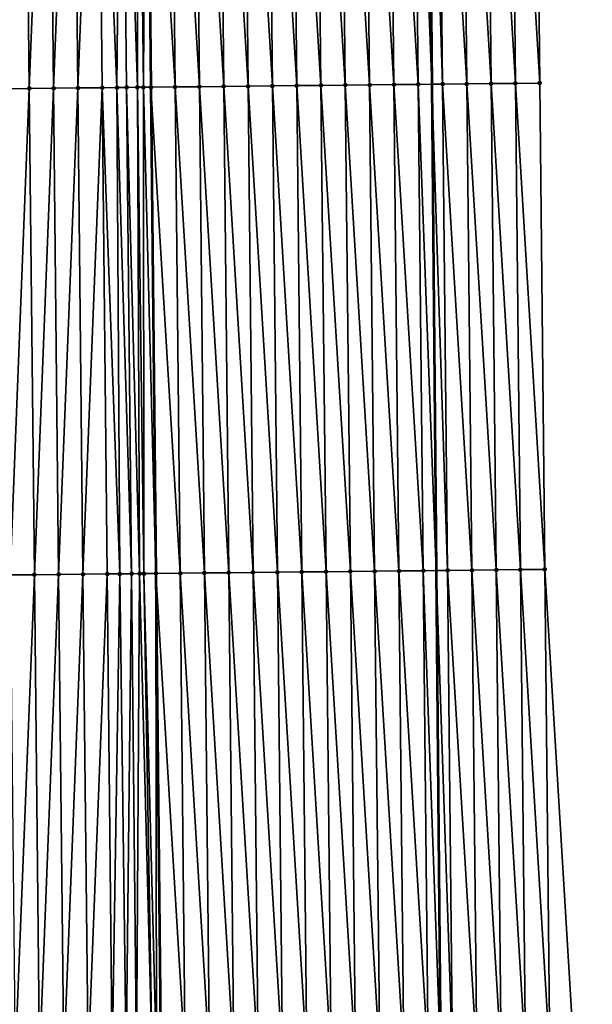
# Model space of a CAD drawing. Header units: feet. Extents: x 2007189 to 2022806, y 818621 to 837694.
# Tile 308 of 656: x 2011379 to 2011403, y 828510 to 828550. Entities that reach past the tile are written whole.
import ezdxf

# ---------------------------------------------------------------- set-up
doc = ezdxf.new("R2010")
doc.units = ezdxf.units.FT
doc.header["$MEASUREMENT"] = 0
for name, color, linetype, lineweight in [('EP_Travel Lane', 172, 'Continuous', 53), ('Road Shots', 141, 'Continuous', 100), ('Road X-Section', 40, 'Continuous', 13), ('STRIPING', 60, 'Continuous', 53)]:
    doc.layers.add(name, color=color, linetype=linetype, lineweight=lineweight)
doc.layers.add('I-77-MM17-21_SB-Surface-Border', color=7, linetype='Continuous')
doc.layers.add('I-77-MM17-21_SB-Surface-TIN', color=7, linetype='Continuous')

msp = doc.modelspace()

# ---------------------------------------------------------------- linework, layer by layer
at = {"layer": 'EP_Travel Lane'}
msp.add_polyline3d([(2011395.58455164, 828607.3902502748, 314.5817992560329), (2011395.768281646, 828587.3914331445, 314.459898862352), (2011395.952013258, 828567.3924413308, 314.361462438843), (2011396.135741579, 828547.3938077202, 314.214938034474), (2011396.319470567, 828527.3951014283, 314.0781827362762), (2011396.503200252, 828507.3963193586, 313.9515696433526), (2011396.686926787, 828487.3978801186, 313.7789906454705), (2011396.870653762, 828467.3993930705, 313.6128010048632), (2011397.054381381, 828447.4008358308, 313.4560295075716), (2011397.238109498, 828427.4022243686, 313.3065585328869), (2011397.466386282, 828407.4191252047, 313.202241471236), (2011397.702721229, 828387.420848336, 313.0820185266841), (2011397.939057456, 828367.4224631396, 312.9877514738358), (2011398.175394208, 828347.4240335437, 312.9041139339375)], dxfattribs=at)
at = {"layer": 'I-77-MM17-21_SB-Surface-Border', "color": 3, "linetype": 'Continuous', "lineweight": -3}
msp.add_polyline3d([(2011398.958411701, 828607.4260055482, 314.4802499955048), (2011400.165808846, 828587.4380073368, 314.3315114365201), (2011400.373261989, 828567.4394243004, 314.2112514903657), (2011400.580713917, 828547.4409584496, 314.0752339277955), (2011400.788166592, 828527.4424205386, 313.9489078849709), (2011401.995561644, 828507.4546241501, 313.773077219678), (2011402.203010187, 828487.4564845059, 313.5933249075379), (2011402.410460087, 828467.4582141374, 313.4310772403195), (2011402.617910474, 828447.4598968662, 313.2751229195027), (2011401.825418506, 828427.450835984, 313.1689540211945), (2011402.052226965, 828407.4726198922, 313.0491666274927), (2011402.282727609, 828387.4741896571, 312.9495928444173), (2011402.513229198, 828367.4756775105, 312.8696366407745), (2011402.743730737, 828347.4771696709, 312.788627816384)], dxfattribs=at)
at = {"layer": 'I-77-MM17-21_SB-Surface-TIN', "color": 128, "linetype": 'Continuous', "lineweight": -3}
for points in [[(2011378.581910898, 828547.2114646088, 314.2485280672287), (2011379.374406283, 828567.2201960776, 314.3989183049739), (2011378.374458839, 828567.2099430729, 314.3828393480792)], [(2011378.581910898, 828547.2114646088, 314.2485280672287), (2011379.581858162, 828547.2217349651, 314.262278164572), (2011379.374406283, 828567.2201960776, 314.3989183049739)], [(2011379.581858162, 828547.2217349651, 314.262278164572), (2011380.374353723, 828567.2304494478, 314.4149482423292), (2011379.374406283, 828567.2201960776, 314.3989183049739)], [(2011379.581858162, 828547.2217349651, 314.262278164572), (2011380.581805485, 828547.2319995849, 314.2767980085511), (2011380.374353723, 828567.2304494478, 314.4149482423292)], [(2011380.581805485, 828547.2319995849, 314.2767980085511), (2011381.374301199, 828567.2406993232, 314.4314470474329), (2011380.374353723, 828567.2304494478, 314.4149482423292)], [(2011380.581805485, 828547.2319995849, 314.2767980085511), (2011381.581752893, 828547.2422560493, 314.2924121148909), (2011381.374301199, 828567.2406993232, 314.4314470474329)], [(2011381.581752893, 828547.2422560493, 314.2924121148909), (2011382.374248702, 828567.2509466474, 314.4482882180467), (2011381.374301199, 828567.2406993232, 314.4314470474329)], [(2011381.581752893, 828547.2422560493, 314.2924121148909), (2011382.581700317, 828547.2525109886, 314.3082308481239), (2011382.374248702, 828567.2509466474, 314.4482882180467)], [(2011383.188123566, 828547.2587378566, 314.3167901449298), (2011383.374195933, 828567.2612201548, 314.461616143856), (2011382.374248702, 828567.2509466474, 314.4482882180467)], [(2011382.581700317, 828547.2525109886, 314.3082308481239), (2011383.188123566, 828547.2587378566, 314.3167901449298), (2011382.374248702, 828567.2509466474, 314.4482882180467)], [(2011383.188123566, 828547.2587378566, 314.3167901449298), (2011383.581647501, 828547.2627890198, 314.3209511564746), (2011383.374195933, 828567.2612201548, 314.461616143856)], [(2011383.581647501, 828547.2627890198, 314.3209511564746), (2011383.374496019, 828567.261223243, 314.4616194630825), (2011383.374195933, 828567.2612201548, 314.461616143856)], [(2011384.028364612, 828547.2674019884, 314.3237689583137), (2011384.051793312, 828567.2682105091, 314.46679908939), (2011383.374496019, 828567.261223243, 314.4616194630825)], [(2011383.581647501, 828547.2627890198, 314.3209511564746), (2011384.028364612, 828547.2674019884, 314.3237689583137), (2011383.374496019, 828567.261223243, 314.4616194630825)], [(2011384.028364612, 828547.2674019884, 314.3237689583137), (2011384.275208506, 828547.2699596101, 314.3241696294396), (2011384.051793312, 828567.2682105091, 314.46679908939)], [(2011384.275208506, 828547.2699596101, 314.3241696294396), (2011384.36863347, 828567.2714912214, 314.4676035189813), (2011384.051793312, 828567.2682105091, 314.46679908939)], [(2011384.275208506, 828547.2699596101, 314.3241696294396), (2011384.581586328, 828547.2731445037, 314.3232684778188), (2011384.36863347, 828567.2714912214, 314.4676035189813)], [(2011384.36863347, 828567.2714912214, 314.4676035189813), (2011384.581586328, 828547.2731445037, 314.3232684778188), (2011384.374135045, 828567.2715483, 314.4676023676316)], [(2011385.581539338, 828547.2835891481, 314.3136434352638), (2011385.374088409, 828567.2819586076, 314.4625851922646), (2011384.374135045, 828567.2715483, 314.4676023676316)], [(2011385.581539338, 828547.2835891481, 314.3136434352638), (2011384.374135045, 828567.2715483, 314.4676023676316), (2011384.581586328, 828547.2731445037, 314.3232684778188)], [(2011386.581484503, 828547.2940618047, 314.3002492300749), (2011386.374033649, 828567.2924240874, 314.4501545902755), (2011385.374088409, 828567.2819586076, 314.4625851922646)], [(2011385.581539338, 828547.2835891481, 314.3136434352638), (2011386.581484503, 828547.2940618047, 314.3002492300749), (2011385.374088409, 828567.2819586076, 314.4625851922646)], [(2011387.581429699, 828547.3045315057, 314.2872516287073), (2011387.37397891, 828567.302887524, 314.4379981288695), (2011386.374033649, 828567.2924240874, 314.4501545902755)], [(2011386.581484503, 828547.2940618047, 314.3002492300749), (2011387.581429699, 828547.3045315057, 314.2872516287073), (2011386.374033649, 828567.2924240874, 314.4501545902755)], [(2011388.581375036, 828547.3149876, 314.2760797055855), (2011388.373924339, 828567.3133347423, 314.4280178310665), (2011387.37397891, 828567.302887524, 314.4379981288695)], [(2011387.581429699, 828547.3045315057, 314.2872516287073), (2011388.581375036, 828547.3149876, 314.2760797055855), (2011387.37397891, 828567.302887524, 314.4379981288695)], [(2011389.581320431, 828547.3254380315, 314.2656676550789), (2011389.373870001, 828567.3237594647, 314.421055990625), (2011388.373924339, 828567.3133347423, 314.4280178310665)], [(2011388.581375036, 828547.3149876, 314.2760797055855), (2011389.581320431, 828547.3254380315, 314.2656676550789), (2011388.373924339, 828567.3133347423, 314.4280178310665)], [(2011390.581266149, 828547.335857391, 314.2594247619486), (2011390.37381557, 828567.3341931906, 314.4128860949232), (2011389.373870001, 828567.3237594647, 314.421055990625)], [(2011389.581320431, 828547.3254380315, 314.2656676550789), (2011390.581266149, 828547.335857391, 314.2594247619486), (2011389.373870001, 828567.3237594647, 314.421055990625)], [(2011391.581212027, 828547.3462613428, 314.255249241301), (2011391.373761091, 828567.3446316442, 314.4040818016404), (2011390.37381557, 828567.3341931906, 314.4128860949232)], [(2011390.581266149, 828547.335857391, 314.2594247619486), (2011391.581212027, 828547.3462613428, 314.255249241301), (2011390.37381557, 828567.3341931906, 314.4128860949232)], [(2011392.581157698, 828547.3566852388, 314.2483976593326), (2011392.373706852, 828567.3550468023, 314.3984032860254), (2011391.373761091, 828567.3446316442, 314.4040818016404)], [(2011391.581212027, 828547.3462613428, 314.255249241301), (2011392.581157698, 828547.3566852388, 314.2483976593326), (2011391.373761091, 828567.3446316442, 314.4040818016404)], [(2011393.581103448, 828547.3671015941, 314.242557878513), (2011393.373652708, 828567.3654528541, 314.39394663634), (2011392.373706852, 828567.3550468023, 314.3984032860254)], [(2011392.581157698, 828547.3566852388, 314.2483976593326), (2011393.581103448, 828547.3671015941, 314.242557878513), (2011392.373706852, 828567.3550468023, 314.3984032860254)], [(2011394.581049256, 828547.3775122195, 314.237486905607), (2011394.373598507, 828567.3758644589, 314.3887449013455), (2011393.373652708, 828567.3654528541, 314.39394663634)], [(2011393.581103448, 828547.3671015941, 314.242557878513), (2011394.581049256, 828547.3775122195, 314.237486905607), (2011393.373652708, 828567.3654528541, 314.39394663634)], [(2011395.580994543, 828547.387973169, 314.2256635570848), (2011395.373543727, 828567.3863317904, 314.3760658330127), (2011394.373598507, 828567.3758644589, 314.3887449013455)], [(2011394.581049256, 828547.3775122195, 314.237486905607), (2011395.580994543, 828547.387973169, 314.2256635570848), (2011394.373598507, 828567.3758644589, 314.3887449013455)], [(2011395.373543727, 828567.3863317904, 314.3760658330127), (2011396.135741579, 828547.3938077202, 314.214938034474), (2011395.952013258, 828567.3924413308, 314.361462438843)], [(2011395.580994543, 828547.387973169, 314.2256635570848), (2011396.135741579, 828547.3938077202, 314.214938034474), (2011395.373543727, 828567.3863317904, 314.3760658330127)], [(2011396.580939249, 828547.3984900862, 314.2063305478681), (2011396.373487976, 828567.3968927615, 314.3508223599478), (2011395.952013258, 828567.3924413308, 314.361462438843)], [(2011396.580939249, 828547.3984900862, 314.2063305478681), (2011395.952013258, 828567.3924413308, 314.361462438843), (2011396.135741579, 828547.3938077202, 314.214938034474)], [(2011397.580883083, 828547.4090911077, 314.1757125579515), (2011397.373431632, 828567.4075109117, 314.317906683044), (2011396.373487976, 828567.3968927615, 314.3508223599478)], [(2011396.580939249, 828547.3984900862, 314.2063305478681), (2011397.580883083, 828547.4090911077, 314.1757125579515), (2011396.373487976, 828567.3968927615, 314.3508223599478)], [(2011398.580826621, 828547.419720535, 314.1412830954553), (2011398.37337521, 828567.4181366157, 314.283977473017), (2011397.373431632, 828567.4075109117, 314.317906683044)], [(2011397.580883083, 828547.4090911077, 314.1757125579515), (2011398.580826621, 828547.419720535, 314.1412830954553), (2011397.373431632, 828567.4075109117, 314.317906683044)], [(2011399.580770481, 828547.4303190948, 314.1109954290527), (2011399.373318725, 828567.4287683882, 314.2492339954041), (2011398.37337521, 828567.4181366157, 314.283977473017)], [(2011398.580826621, 828547.419720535, 314.1412830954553), (2011399.580770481, 828547.4303190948, 314.1109954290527), (2011398.37337521, 828567.4181366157, 314.283977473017)], [(2011400.580713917, 828547.4409584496, 314.0752339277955), (2011400.373261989, 828567.4394243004, 314.2112514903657), (2011399.373318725, 828567.4287683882, 314.2492339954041)], [(2011399.580770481, 828547.4303190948, 314.1109954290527), (2011400.580713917, 828547.4409584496, 314.0752339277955), (2011399.373318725, 828567.4287683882, 314.2492339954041)], [(2011378.789362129, 828527.2130659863, 314.1034987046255), (2011379.581858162, 828547.2217349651, 314.262278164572), (2011378.581910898, 828547.2114646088, 314.2485280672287)], [(2011378.789362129, 828527.2130659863, 314.1034987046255), (2011379.789309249, 828527.2233501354, 314.1153987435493), (2011379.581858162, 828547.2217349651, 314.262278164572)], [(2011379.789309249, 828527.2233501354, 314.1153987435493), (2011380.581805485, 828547.2319995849, 314.2767980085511), (2011379.581858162, 828547.2217349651, 314.262278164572)], [(2011379.789309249, 828527.2233501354, 314.1153987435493), (2011380.789256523, 828527.233619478, 314.1292855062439), (2011380.581805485, 828547.2319995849, 314.2767980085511)], [(2011380.789256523, 828527.233619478, 314.1292855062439), (2011381.581752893, 828547.2422560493, 314.2924121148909), (2011380.581805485, 828547.2319995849, 314.2767980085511)], [(2011380.789256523, 828527.233619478, 314.1292855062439), (2011381.789203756, 828527.2438928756, 314.1426281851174), (2011381.581752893, 828547.2422560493, 314.2924121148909)], [(2011381.789203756, 828527.2438928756, 314.1426281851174), (2011382.581700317, 828547.2525109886, 314.3082308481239), (2011381.581752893, 828547.2422560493, 314.2924121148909)], [(2011381.789203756, 828527.2438928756, 314.1426281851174), (2011382.789150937, 828527.254171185, 314.1553117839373), (2011382.581700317, 828547.2525109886, 314.3082308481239)], [(2011383.304815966, 828527.2594702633, 314.162035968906), (2011383.188123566, 828547.2587378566, 314.3167901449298), (2011382.581700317, 828547.2525109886, 314.3082308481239)], [(2011382.789150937, 828527.254171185, 314.1553117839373), (2011383.304815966, 828527.2594702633, 314.162035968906), (2011382.581700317, 828547.2525109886, 314.3082308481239)], [(2011383.789098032, 828527.2644578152, 314.1668789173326), (2011383.581647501, 828547.2627890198, 314.3209511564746), (2011383.188123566, 828547.2587378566, 314.3167901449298)], [(2011383.304815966, 828527.2594702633, 314.162035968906), (2011383.789098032, 828527.2644578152, 314.1668789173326), (2011383.188123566, 828547.2587378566, 314.3167901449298)], [(2011384.120772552, 828527.2678876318, 314.1683244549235), (2011384.028364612, 828547.2674019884, 314.3237689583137), (2011383.581647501, 828547.2627890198, 314.3209511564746)], [(2011383.789098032, 828527.2644578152, 314.1668789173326), (2011384.120772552, 828527.2678876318, 314.1683244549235), (2011383.581647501, 828547.2627890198, 314.3209511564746)], [(2011384.296667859, 828527.2697114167, 314.1684380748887), (2011384.275208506, 828547.2699596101, 314.3241696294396), (2011384.028364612, 828547.2674019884, 314.3237689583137)], [(2011384.120772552, 828527.2678876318, 314.1683244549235), (2011384.296667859, 828527.2697114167, 314.1684380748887), (2011384.028364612, 828547.2674019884, 314.3237689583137)], [(2011384.275208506, 828547.2699596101, 314.3241696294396), (2011384.789036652, 828527.2748331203, 314.1665372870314), (2011384.581586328, 828547.2731445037, 314.3232684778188)], [(2011384.296667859, 828527.2697114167, 314.1684380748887), (2011384.789036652, 828527.2748331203, 314.1665372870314), (2011384.275208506, 828547.2699596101, 314.3241696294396)], [(2011385.78898984, 828527.2852607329, 314.1591981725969), (2011385.581539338, 828547.2835891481, 314.3136434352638), (2011384.581586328, 828547.2731445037, 314.3232684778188)], [(2011385.78898984, 828527.2852607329, 314.1591981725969), (2011384.581586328, 828547.2731445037, 314.3232684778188), (2011384.789036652, 828527.2748331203, 314.1665372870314)], [(2011386.788935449, 828527.2956905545, 314.1515521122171), (2011386.581484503, 828547.2940618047, 314.3002492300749), (2011385.581539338, 828547.2835891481, 314.3136434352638)], [(2011385.78898984, 828527.2852607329, 314.1591981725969), (2011386.788935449, 828527.2956905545, 314.1515521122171), (2011385.581539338, 828547.2835891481, 314.3136434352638)], [(2011387.788880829, 828527.3061425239, 314.1409343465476), (2011387.581429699, 828547.3045315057, 314.2872516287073), (2011386.581484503, 828547.2940618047, 314.3002492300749)], [(2011386.788935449, 828527.2956905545, 314.1515521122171), (2011387.788880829, 828527.3061425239, 314.1409343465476), (2011386.581484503, 828547.2940618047, 314.3002492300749)], [(2011388.788826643, 828527.3165526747, 314.1359276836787), (2011388.581375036, 828547.3149876, 314.2760797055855), (2011387.581429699, 828547.3045315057, 314.2872516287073)], [(2011387.788880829, 828527.3061425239, 314.1409343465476), (2011388.788826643, 828527.3165526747, 314.1359276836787), (2011387.581429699, 828547.3045315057, 314.2872516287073)], [(2011389.788772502, 828527.3269584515, 314.1315079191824), (2011389.581320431, 828547.3254380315, 314.2656676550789), (2011388.581375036, 828547.3149876, 314.2760797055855)], [(2011388.788826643, 828527.3165526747, 314.1359276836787), (2011389.788772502, 828527.3269584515, 314.1315079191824), (2011388.581375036, 828547.3149876, 314.2760797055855)], [(2011390.788718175, 828527.3373821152, 314.1246881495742), (2011390.581266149, 828547.335857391, 314.2594247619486), (2011389.581320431, 828547.3254380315, 314.2656676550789)], [(2011389.788772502, 828527.3269584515, 314.1315079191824), (2011390.788718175, 828527.3373821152, 314.1246881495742), (2011389.581320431, 828547.3254380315, 314.2656676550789)], [(2011391.788663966, 828527.3477944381, 314.1193900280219), (2011391.581212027, 828547.3462613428, 314.255249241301), (2011390.581266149, 828547.335857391, 314.2594247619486)], [(2011390.788718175, 828527.3373821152, 314.1246881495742), (2011391.788663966, 828527.3477944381, 314.1193900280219), (2011390.581266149, 828547.335857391, 314.2594247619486)], [(2011392.788609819, 828527.3582007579, 314.1148974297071), (2011392.581157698, 828547.3566852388, 314.2483976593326), (2011391.581212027, 828547.3462613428, 314.255249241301)], [(2011391.788663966, 828527.3477944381, 314.1193900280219), (2011392.788609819, 828527.3582007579, 314.1148974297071), (2011391.581212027, 828547.3462613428, 314.255249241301)], [(2011393.7885556, 828527.3686141, 314.10946256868), (2011393.581103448, 828547.3671015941, 314.242557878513), (2011392.581157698, 828547.3566852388, 314.2483976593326)], [(2011392.788609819, 828527.3582007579, 314.1148974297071), (2011393.7885556, 828527.3686141, 314.10946256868), (2011392.581157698, 828547.3566852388, 314.2483976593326)], [(2011394.788501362, 828527.379029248, 314.103785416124), (2011394.581049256, 828547.3775122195, 314.237486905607), (2011393.581103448, 828547.3671015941, 314.242557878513)], [(2011393.7885556, 828527.3686141, 314.10946256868), (2011394.788501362, 828527.379029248, 314.103785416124), (2011393.581103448, 828547.3671015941, 314.242557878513)], [(2011395.788446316, 828527.3895221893, 314.0876700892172), (2011395.580994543, 828547.387973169, 314.2256635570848), (2011394.581049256, 828547.3775122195, 314.237486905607)], [(2011394.788501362, 828527.379029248, 314.103785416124), (2011395.788446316, 828527.3895221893, 314.0876700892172), (2011394.581049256, 828547.3775122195, 314.237486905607)], [(2011395.580994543, 828547.387973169, 314.2256635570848), (2011396.319470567, 828527.3951014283, 314.0781827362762), (2011396.135741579, 828547.3938077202, 314.214938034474)], [(2011395.788446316, 828527.3895221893, 314.0876700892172), (2011396.319470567, 828527.3951014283, 314.0781827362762), (2011395.580994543, 828547.387973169, 314.2256635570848)], [(2011396.788391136, 828527.4000281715, 314.0698049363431), (2011396.580939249, 828547.3984900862, 314.2063305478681), (2011396.135741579, 828547.3938077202, 314.214938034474)], [(2011396.788391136, 828527.4000281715, 314.0698049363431), (2011396.135741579, 828547.3938077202, 314.214938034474), (2011396.319470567, 828527.3951014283, 314.0781827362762)], [(2011397.788335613, 828527.4105671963, 314.0475061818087), (2011397.580883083, 828547.4090911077, 314.1757125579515), (2011396.580939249, 828547.3984900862, 314.2063305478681)], [(2011396.788391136, 828527.4000281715, 314.0698049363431), (2011397.788335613, 828527.4105671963, 314.0475061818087), (2011396.580939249, 828547.3984900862, 314.2063305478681)], [(2011398.788279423, 828527.4211705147, 314.0165806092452), (2011398.580826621, 828547.419720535, 314.1412830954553), (2011397.580883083, 828547.4090911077, 314.1757125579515)], [(2011397.788335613, 828527.4105671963, 314.0475061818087), (2011398.788279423, 828527.4211705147, 314.0165806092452), (2011397.580883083, 828547.4090911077, 314.1757125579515)], [(2011399.788222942, 828527.4318017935, 313.9819033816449), (2011399.580770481, 828547.4303190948, 314.1109954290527), (2011398.580826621, 828547.419720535, 314.1412830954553)], [(2011398.788279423, 828527.4211705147, 314.0165806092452), (2011399.788222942, 828527.4318017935, 313.9819033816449), (2011398.580826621, 828547.419720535, 314.1412830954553)], [(2011400.788166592, 828527.4424205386, 313.9489078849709), (2011400.580713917, 828547.4409584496, 314.0752339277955), (2011399.580770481, 828547.4303190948, 314.1109954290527)], [(2011399.788222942, 828527.4318017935, 313.9819033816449), (2011400.788166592, 828527.4424205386, 313.9489078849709), (2011399.580770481, 828547.4303190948, 314.1109954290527)], [(2011394.99595327, 828507.3805652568, 313.9675146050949), (2011394.788501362, 828527.379029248, 314.103785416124), (2011393.7885556, 828527.3686141, 314.10946256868)], [(2011395.995898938, 828507.3909894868, 313.9606175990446), (2011395.788446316, 828527.3895221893, 314.0876700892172), (2011394.788501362, 828527.379029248, 314.103785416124)], [(2011394.99595327, 828507.3805652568, 313.9675146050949), (2011395.995898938, 828507.3909894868, 313.9606175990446), (2011394.788501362, 828527.379029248, 314.103785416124)], [(2011395.788446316, 828527.3895221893, 314.0876700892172), (2011396.503200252, 828507.3963193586, 313.9515696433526), (2011396.319470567, 828527.3951014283, 314.0781827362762)], [(2011395.995898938, 828507.3909894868, 313.9606175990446), (2011396.503200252, 828507.3963193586, 313.9515696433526), (2011395.788446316, 828527.3895221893, 314.0876700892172)], [(2011396.99584376, 828507.4014952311, 313.9427831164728), (2011396.788391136, 828527.4000281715, 314.0698049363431), (2011396.319470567, 828527.3951014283, 314.0781827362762)], [(2011396.99584376, 828507.4014952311, 313.9427831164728), (2011396.319470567, 828527.3951014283, 314.0781827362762), (2011396.503200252, 828507.3963193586, 313.9515696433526)], [(2011397.995787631, 828507.4120926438, 313.9126487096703), (2011397.788335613, 828527.4105671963, 314.0475061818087), (2011396.788391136, 828527.4000281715, 314.0698049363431)], [(2011396.99584376, 828507.4014952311, 313.9427831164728), (2011397.995787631, 828507.4120926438, 313.9126487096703), (2011396.788391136, 828527.4000281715, 314.0698049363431)], [(2011398.99573108, 828507.4227307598, 313.8770528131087), (2011398.788279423, 828527.4211705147, 314.0165806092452), (2011397.788335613, 828527.4105671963, 314.0475061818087)], [(2011397.995787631, 828507.4120926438, 313.9126487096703), (2011398.99573108, 828507.4227307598, 313.8770528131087), (2011397.788335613, 828527.4105671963, 314.0475061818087)], [(2011399.995674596, 828507.4333623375, 313.8423342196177), (2011399.788222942, 828527.4318017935, 313.9819033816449), (2011398.788279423, 828527.4211705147, 314.0165806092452)], [(2011398.99573108, 828507.4227307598, 313.8770528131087), (2011399.995674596, 828507.4333623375, 313.8423342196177), (2011398.788279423, 828527.4211705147, 314.0165806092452)], [(2011400.995618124, 828507.4439928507, 313.8077584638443), (2011400.788166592, 828527.4424205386, 313.9489078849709), (2011399.788222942, 828527.4318017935, 313.9819033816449)], [(2011399.995674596, 828507.4333623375, 313.8423342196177), (2011400.995618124, 828507.4439928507, 313.8077584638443), (2011399.788222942, 828527.4318017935, 313.9819033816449)], [(2011400.995618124, 828507.4439928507, 313.8077584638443), (2011401.995561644, 828507.4546241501, 313.773077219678), (2011400.788166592, 828527.4424205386, 313.9489078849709)], [(2011378.996813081, 828507.2146942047, 313.954875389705), (2011379.789309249, 828527.2233501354, 314.1153987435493), (2011378.789362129, 828527.2130659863, 314.1034987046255)], [(2011378.996813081, 828507.2146942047, 313.954875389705), (2011379.996759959, 828507.225001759, 313.9636337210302), (2011379.789309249, 828527.2233501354, 314.1153987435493)], [(2011379.996759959, 828507.225001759, 313.9636337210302), (2011380.789256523, 828527.233619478, 314.1292855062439), (2011379.789309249, 828527.2233501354, 314.1153987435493)], [(2011379.996759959, 828507.225001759, 313.9636337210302), (2011380.996706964, 828507.235297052, 313.9740372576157), (2011380.789256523, 828527.233619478, 314.1292855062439)], [(2011380.996706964, 828507.235297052, 313.9740372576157), (2011381.789203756, 828527.2438928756, 314.1426281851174), (2011380.789256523, 828527.233619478, 314.1292855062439)], [(2011380.996706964, 828507.235297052, 313.9740372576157), (2011381.996653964, 828507.2455927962, 313.9843802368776), (2011381.789203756, 828527.2438928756, 314.1426281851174)], [(2011381.996653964, 828507.2455927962, 313.9843802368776), (2011382.789150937, 828527.254171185, 314.1553117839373), (2011381.789203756, 828527.2438928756, 314.1426281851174)], [(2011381.996653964, 828507.2455927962, 313.9843802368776), (2011382.996601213, 828507.2558646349, 313.9979308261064), (2011382.789150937, 828527.254171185, 314.1553117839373)], [(2011382.996601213, 828507.2558646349, 313.9979308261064), (2011383.304815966, 828527.2594702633, 314.162035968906), (2011382.789150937, 828527.254171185, 314.1553117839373)], [(2011382.996601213, 828507.2558646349, 313.9979308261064), (2011383.561675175, 828507.2616686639, 314.0056722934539), (2011383.304815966, 828527.2594702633, 314.162035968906)], [(2011383.561675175, 828507.2616686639, 314.0056722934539), (2011383.789098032, 828527.2644578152, 314.1668789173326), (2011383.304815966, 828527.2594702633, 314.162035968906)], [(2011383.561675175, 828507.2616686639, 314.0056722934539), (2011383.996548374, 828507.266144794, 314.0103650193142), (2011383.789098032, 828527.2644578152, 314.1668789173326)], [(2011383.996548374, 828507.266144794, 314.0103650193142), (2011384.120772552, 828527.2678876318, 314.1683244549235), (2011383.789098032, 828527.2644578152, 314.1668789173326)], [(2011383.996548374, 828507.266144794, 314.0103650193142), (2011384.642093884, 828507.2728138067, 314.0140518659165), (2011384.120772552, 828527.2678876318, 314.1683244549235)], [(2011384.642093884, 828507.2728138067, 314.0140518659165), (2011384.296667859, 828527.2697114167, 314.1684380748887), (2011384.120772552, 828527.2678876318, 314.1683244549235)], [(2011384.809132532, 828507.2745449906, 314.0142628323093), (2011384.789036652, 828527.2748331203, 314.1665372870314), (2011384.296667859, 828527.2697114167, 314.1684380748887)], [(2011384.642093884, 828507.2728138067, 314.0140518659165), (2011384.809132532, 828507.2745449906, 314.0142628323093), (2011384.296667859, 828527.2697114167, 314.1684380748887)], [(2011385.996440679, 828507.2868998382, 314.0091053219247), (2011385.78898984, 828527.2852607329, 314.1591981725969), (2011384.789036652, 828527.2748331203, 314.1665372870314)], [(2011385.996440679, 828507.2868998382, 314.0091053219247), (2011384.789036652, 828527.2748331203, 314.1665372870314), (2011384.99648731, 828507.2764895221, 314.0141248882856)], [(2011384.809132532, 828507.2745449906, 314.0142628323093), (2011384.99648731, 828507.2764895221, 314.0141248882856), (2011384.789036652, 828527.2748331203, 314.1665372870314)], [(2011386.996386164, 828507.2973416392, 313.9998506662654), (2011386.788935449, 828527.2956905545, 314.1515521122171), (2011385.78898984, 828527.2852607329, 314.1591981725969)], [(2011385.996440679, 828507.2868998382, 314.0091053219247), (2011386.996386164, 828507.2973416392, 313.9998506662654), (2011385.78898984, 828527.2852607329, 314.1591981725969)], [(2011387.996331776, 828507.307771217, 313.9922360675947), (2011387.788880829, 828527.3061425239, 314.1409343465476), (2011386.788935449, 828527.2956905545, 314.1515521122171)], [(2011386.996386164, 828507.2973416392, 313.9998506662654), (2011387.996331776, 828507.307771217, 313.9922360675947), (2011386.788935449, 828527.2956905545, 314.1515521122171)], [(2011388.996277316, 828507.3182078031, 313.9836811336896), (2011388.788826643, 828527.3165526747, 314.1359276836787), (2011387.788880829, 828527.3061425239, 314.1409343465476)], [(2011387.996331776, 828507.307771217, 313.9922360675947), (2011388.996277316, 828507.3182078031, 313.9836811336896), (2011387.788880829, 828527.3061425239, 314.1409343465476)], [(2011389.996223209, 828507.3286102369, 313.9797086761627), (2011389.788772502, 828527.3269584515, 314.1315079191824), (2011388.788826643, 828527.3165526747, 314.1359276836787)], [(2011388.996277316, 828507.3182078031, 313.9836811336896), (2011389.996223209, 828507.3286102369, 313.9797086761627), (2011388.788826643, 828527.3165526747, 314.1359276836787)], [(2011390.996169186, 828507.3390047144, 313.9768037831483), (2011390.788718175, 828527.3373821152, 314.1246881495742), (2011389.788772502, 828527.3269584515, 314.1315079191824)], [(2011389.996223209, 828507.3286102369, 313.9797086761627), (2011390.996169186, 828507.3390047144, 313.9768037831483), (2011389.788772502, 828527.3269584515, 314.1315079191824)], [(2011391.99611525, 828507.3493906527, 313.9750446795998), (2011391.788663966, 828527.3477944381, 314.1193900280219), (2011390.788718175, 828527.3373821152, 314.1246881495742)], [(2011390.996169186, 828507.3390047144, 313.9768037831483), (2011391.99611525, 828507.3493906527, 313.9750446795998), (2011390.788718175, 828527.3373821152, 314.1246881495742)], [(2011392.996061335, 828507.3597747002, 313.9735392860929), (2011392.788609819, 828527.3582007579, 314.1148974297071), (2011391.788663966, 828527.3477944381, 314.1193900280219)], [(2011391.99611525, 828507.3493906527, 313.9750446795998), (2011392.996061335, 828507.3597747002, 313.9735392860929), (2011391.788663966, 828527.3477944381, 314.1193900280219)], [(2011393.996007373, 828507.3701631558, 313.9714423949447), (2011393.7885556, 828527.3686141, 314.10946256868), (2011392.788609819, 828527.3582007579, 314.1148974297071)], [(2011392.996061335, 828507.3597747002, 313.9735392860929), (2011393.996007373, 828507.3701631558, 313.9714423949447), (2011392.788609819, 828527.3582007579, 314.1148974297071)], [(2011393.996007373, 828507.3701631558, 313.9714423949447), (2011394.99595327, 828507.3805652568, 313.9675146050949), (2011393.7885556, 828527.3686141, 314.10946256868)]]:
    msp.add_3dface(points, dxfattribs=at)
at = {"layer": 'Road Shots', "lineweight": 100}
for p in [(2011379.581858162, 828547.2217349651, 314.262278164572), (2011380.581805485, 828547.2319995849, 314.2767980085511), (2011381.581752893, 828547.2422560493, 314.2924121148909), (2011382.581700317, 828547.2525109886, 314.3082308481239), (2011383.188123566, 828547.2587378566, 314.3167901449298), (2011383.581647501, 828547.2627890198, 314.3209511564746), (2011384.028364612, 828547.2674019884, 314.3237689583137), (2011384.275208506, 828547.2699596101, 314.3241696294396), (2011384.581593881, 828547.2731445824, 314.3232684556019), (2011385.581539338, 828547.2835891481, 314.3136434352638), (2011386.581484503, 828547.2940618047, 314.3002492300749), (2011387.581429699, 828547.3045315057, 314.2872516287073), (2011388.581375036, 828547.3149876, 314.2760797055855), (2011389.581320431, 828547.3254380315, 314.2656676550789), (2011390.581266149, 828547.335857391, 314.2594247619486), (2011391.581212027, 828547.3462613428, 314.255249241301), (2011392.581157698, 828547.3566852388, 314.2483976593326), (2011393.581103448, 828547.3671015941, 314.242557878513), (2011394.581049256, 828547.3775122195, 314.237486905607), (2011395.580994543, 828547.387973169, 314.2256635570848), (2011396.580939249, 828547.3984900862, 314.2063305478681), (2011397.580883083, 828547.4090911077, 314.1757125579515), (2011398.580826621, 828547.419720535, 314.1412830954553), (2011399.580770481, 828547.4303190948, 314.1109954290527), (2011400.580713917, 828547.4409584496, 314.0752339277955), (2011394.788501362, 828527.379029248, 314.103785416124), (2011395.788446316, 828527.3895221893, 314.0876700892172), (2011396.788391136, 828527.4000281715, 314.0698049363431), (2011397.788335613, 828527.4105671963, 314.0475061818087), (2011398.788279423, 828527.4211705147, 314.0165806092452), (2011399.788222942, 828527.4318017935, 313.9819033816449), (2011400.788166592, 828527.4424205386, 313.9489078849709), (2011379.789309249, 828527.2233501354, 314.1153987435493), (2011380.789256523, 828527.233619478, 314.1292855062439), (2011381.789203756, 828527.2438928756, 314.1426281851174), (2011382.789150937, 828527.254171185, 314.1553117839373), (2011383.304815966, 828527.2594702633, 314.162035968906), (2011383.789098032, 828527.2644578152, 314.1668789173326), (2011384.120772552, 828527.2678876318, 314.1683244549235), (2011384.296667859, 828527.2697114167, 314.1684380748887), (2011384.789044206, 828527.274833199, 314.1665372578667), (2011385.78898984, 828527.2852607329, 314.1591981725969), (2011386.788935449, 828527.2956905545, 314.1515521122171), (2011387.788880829, 828527.3061425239, 314.1409343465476), (2011388.788826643, 828527.3165526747, 314.1359276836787), (2011389.788772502, 828527.3269584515, 314.1315079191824), (2011390.788718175, 828527.3373821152, 314.1246881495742), (2011391.788663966, 828527.3477944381, 314.1193900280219), (2011392.788609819, 828527.3582007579, 314.1148974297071), (2011393.7885556, 828527.3686141, 314.10946256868)]:
    msp.add_point(p, dxfattribs=at)
at = {"layer": 'Road X-Section', "extrusion": (-0.0103725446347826, 0.9999184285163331, 0.007452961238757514), "elevation": 807618.8536030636, "flags": 128}
msp.add_lwpolyline([(-2019886.752829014, -5705.235233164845), (-2019885.752829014, -5705.199470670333), (-2019884.752829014, -5705.169182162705), (-2019883.752829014, -5705.13475174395), (-2019882.752829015, -5705.104132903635), (-2019881.752829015, -5705.084799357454), (-2019880.752829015, -5705.072975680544), (-2019879.752829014, -5705.067904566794), (-2019878.752829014, -5705.062064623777), (-2019877.752829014, -5705.055212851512), (-2019876.752829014, -5705.051037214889), (-2019875.752829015, -5705.044794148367), (-2019874.752829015, -5705.03438180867), (-2019873.752829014, -5705.023209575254), (-2019872.752829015, -5705.010211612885), (-2019871.752829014, -5704.996817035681), (-2019870.752829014, -5704.987191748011), (-2019870.446427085, -5704.986290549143), (-2019870.199569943, -5704.9866912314), (-2019869.752829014, -5704.9895091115), (-2019869.359284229, -5704.993670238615), (-2019868.752829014, -5705.002229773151), (-2019867.752829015, -5705.018048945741), (-2019866.752829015, -5705.033663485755), (-2019865.752829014, -5705.048183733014), (-2019864.752829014, -5705.06193421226), (-2019863.752829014, -5705.076055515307), (-2019862.752829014, -5705.090330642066), (-2019861.752829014, -5705.104905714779), (-2019860.752829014, -5705.120004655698), (-2019859.752829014, -5705.136175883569), (-2019858.752829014, -5705.154241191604), (-2019857.752829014, -5705.173863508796), (-2019856.752829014, -5705.194027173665), (-2019855.752829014, -5705.21274849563), (-2019854.752829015, -5705.229346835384), (-2019853.752829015, -5705.244471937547), (-2019852.752829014, -5705.258664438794), (-2019851.752829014, -5705.272195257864), (-2019850.752829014, -5705.284680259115), (-2019849.752829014, -5705.297468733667), (-2019848.752829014, -5705.311856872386), (-2019847.752829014, -5705.326994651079), (-2019846.752829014, -5705.343271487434), (-2019845.752829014, -5705.36016829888), (-2019844.752829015, -5705.379156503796), (-2019843.752829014, -5705.400603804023), (-2019842.752829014, -5705.423047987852), (-2019842.603379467, -5705.426436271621)], dxfattribs=at)
at = {"layer": 'Road X-Section', "extrusion": (-0.01037254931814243, 0.9999184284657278, 0.007452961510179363), "elevation": 807598.8441411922, "flags": 128}
msp.add_lwpolyline([(-2019886.756611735, -5705.212648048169), (-2019885.756611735, -5705.179651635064), (-2019884.756611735, -5705.144973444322), (-2019883.756611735, -5705.114047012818), (-2019882.756611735, -5705.091747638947), (-2019881.756611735, -5705.073881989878), (-2019880.756611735, -5705.057766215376), (-2019879.756611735, -5705.052088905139), (-2019878.756611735, -5705.046653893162), (-2019877.756611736, -5705.042161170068), (-2019876.756611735, -5705.036862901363), (-2019875.756611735, -5705.030042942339), (-2019874.756611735, -5705.025623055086), (-2019873.756611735, -5705.02061625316), (-2019872.756611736, -5705.009998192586), (-2019871.756611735, -5705.002351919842), (-2019870.756611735, -5704.995012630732), (-2019870.26420875, -5704.993111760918), (-2019870.088303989, -5704.993225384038), (-2019869.756611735, -5704.994670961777), (-2019869.272303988, -5704.999514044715), (-2019868.756611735, -5705.006238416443), (-2019867.756611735, -5705.018922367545), (-2019866.756611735, -5705.032265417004), (-2019865.756611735, -5705.046152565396), (-2019864.756611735, -5705.058052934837), (-2019863.756611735, -5705.07014221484), (-2019862.756611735, -5705.082382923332), (-2019861.756611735, -5705.092734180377), (-2019860.756611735, -5705.103313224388), (-2019859.756611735, -5705.115117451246), (-2019858.756611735, -5705.129415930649), (-2019857.756611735, -5705.145126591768), (-2019856.756611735, -5705.163766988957), (-2019855.756611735, -5705.183783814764), (-2019854.756611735, -5705.202393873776), (-2019853.756611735, -5705.21729811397), (-2019852.756611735, -5705.229596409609), (-2019851.756611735, -5705.24173809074), (-2019850.756611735, -5705.255430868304), (-2019849.756611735, -5705.268984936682), (-2019848.756611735, -5705.281969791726), (-2019847.756611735, -5705.295441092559), (-2019846.756611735, -5705.310389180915), (-2019845.756611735, -5705.326157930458), (-2019844.756611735, -5705.342250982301), (-2019844.166494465, -5705.352373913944)], dxfattribs=at)
at = {"layer": 'STRIPING'}
msp.add_polyline3d([(2011383.959227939, 828607.2687935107, 314.6975475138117), (2011384.166680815, 828587.2702361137, 314.5738235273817), (2011384.374135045, 828567.2715483, 314.4676023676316), (2011384.581586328, 828547.2731445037, 314.3232684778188), (2011384.789036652, 828527.2748331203, 314.1665372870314), (2011384.99648731, 828507.2764895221, 314.0141248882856), (2011385.203936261, 828487.2783105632, 313.8396264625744), (2011385.411385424, 828467.2801110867, 313.6678773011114), (2011385.618835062, 828447.2818658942, 313.5022622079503), (2011385.826284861, 828427.2836051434, 313.3387384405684), (2011386.053289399, 828407.2875654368, 313.2053919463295), (2011386.28378824, 828387.2892687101, 313.0737918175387), (2011386.514289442, 828367.2907671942, 312.9912862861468), (2011386.744791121, 828347.292224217, 312.9187185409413)], dxfattribs=at)

doc.saveas('drawing.dxf')
